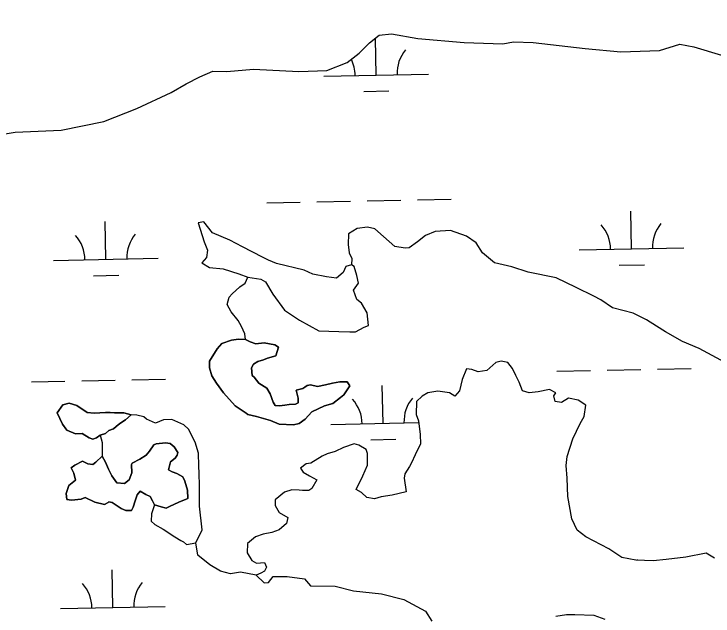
# Model space of a CAD drawing. Extents: x 3989314 to 4027622, y 243956 to 270014.
# Drawn here: x 4014829 to 4015496, y 266740 to 267315 of the extents above; entities that cross this region are included whole.
import ezdxf

# ---------------------------------------------------------------- set-up
doc = ezdxf.new("R2010")
doc.units = 0
for name, color, linetype in [('V-GRID-MAJR', 7, 'Continuous'), ('V-RIVR-EDGE', 7, 'Continuous'), ('V-TOPO-SHOR', 7, 'Continuous'), ('V-WETL-SWMP', 7, 'Continuous')]:
    doc.layers.add(name, color=color, linetype=linetype)

msp = doc.modelspace()

# ---------------------------------------------------------------- linework, layer by layer
at = {"layer": 'V-GRID-MAJR'}
msp.add_spline([(4014889.96, 249819.94), (4014768.37, 255876.52), (4014646.73, 261936.19), (4014525.08, 267995.84), (4014525.02, 267998.93)], degree=3, dxfattribs=at)
at = {"layer": 'V-RIVR-EDGE'}
msp.add_lwpolyline([(4014812.37, 267199.18), (4014830.08, 267201.96), (4014873.97, 267204.11), (4014914.8, 267212.22), (4014946.11, 267224.84), (4014979.09, 267240.08), (4014993.19, 267248.29), (4015006.18, 267254.93), (4015018.61, 267260.52), (4015031.97, 267260.19), (4015057.68, 267262.25), (4015100.94, 267260.14), (4015127.7, 267261.1), (4015147.12, 267268.65), (4015158.56, 267277.46), (4015168.43, 267287.39), (4015177.69, 267294.65), (4015189.48, 267295.97), (4015214.51, 267291.62), (4015258.8, 267287.89), (4015295.65, 267286.47), (4015305.85, 267288.36), (4015324.56, 267287.91), (4015374.14, 267281.9), (4015408.28, 267278.95), (4015445.2, 267280.19), (4015464.59, 267286.14), (4015477.9, 267283.68), (4015504.44, 267275.56)], dxfattribs=at)
at = {"layer": 'V-TOPO-SHOR'}
for points in [[(4015004.69, 267115.49), (4015010.39, 267097.47), (4015013.52, 267089.47), (4015012.58, 267082.33), (4015008.37, 267077.32), (4015015.68, 267072.8), (4015028.68, 267071.46), (4015043.65, 267066.76), (4015052.27, 267063.74), (4015064.49, 267061.66), (4015069.03, 267059.25), (4015076.16, 267047.32), (4015087.04, 267032.23), (4015101.63, 267022.42), (4015120.05, 267012.52), (4015138.95, 267011.81), (4015149.68, 267011.55), (4015155.04, 267011.42), (4015163.07, 267015.83), (4015167.46, 267017.52), (4015165.96, 267029.56), (4015160.81, 267038.64), (4015156.3, 267042.32), (4015153.19, 267051.09), (4015157.95, 267057.88), (4015156.33, 267065.07), (4015153.73, 267073.82), (4015151.22, 267075.42), (4015145.81, 267073.76), (4015143.11, 267067.95), (4015136.85, 267062.73), (4015127.17, 267063.98), (4015114.2, 267066.6), (4015105.85, 267070.38), (4015079.67, 267076.63), (4015071.83, 267079.88), (4015066.01, 267082.58), (4015047.09, 267092.75), (4015034.97, 267098.92), (4015018.52, 267105.96), (4015010.08, 267116.39), (4015004.69, 267115.49)], [(4015507.85, 266982.24), (4015483.12, 266995.61), (4015467.18, 267002.13), (4015450.79, 267011.47), (4015442.23, 267016.79), (4015432.66, 267022.9), (4015420.03, 267029.33), (4015400.22, 267034.41), (4015389.15, 267041.83), (4015382.59, 267045.57), (4015365.67, 267053.9), (4015346.46, 267063.05), (4015319.75, 267068.55), (4015304.28, 267073.53), (4015287.76, 267077.25), (4015276.23, 267086.98), (4015270.32, 267096.33), (4015261.02, 267102.94), (4015245.81, 267108.16), (4015230.96, 267107.24), (4015221.93, 267103.37), (4015214.12, 267097.42), (4015206.05, 267091.74), (4015202.46, 267091.31), (4015192.53, 267092.83), (4015181.77, 267102.55), (4015173.26, 267109.91), (4015166.39, 267111.35), (4015156.65, 267110.05), (4015148.35, 267105.14), (4015148.1, 267094.67), (4015148.94, 267086.98), (4015151.36, 267081.55), (4015151.22, 267075.42)], [(4015050.07, 267003.98), (4015049.43, 267009.36), (4015046.02, 267016.35), (4015042.84, 267022.3), (4015036.13, 267030.39), (4015032.47, 267037.63), (4015034.43, 267044.49), (4015037.06, 267047.75), (4015044.38, 267054.47), (4015049.57, 267057.93), (4015052.27, 267063.74)], [(4015098.24, 266955.79), (4015104.67, 266957.42), (4015106.48, 266958.4), (4015108.83, 266960.14), (4015111.91, 266960.83), (4015118.77, 266959.13), (4015126.22, 266960.74), (4015132.91, 266962.37), (4015139.84, 266963.73), (4015146.99, 266963.56), (4015149.46, 266959.93), (4015143.88, 266951.11), (4015140.75, 266948.63), (4015133.46, 266942.93), (4015125.22, 266940.57), (4015113.33, 266934.98), (4015107.03, 266927.97), (4015101.3, 266923.76), (4015095.65, 266922.62), (4015082.12, 266923.2), (4015073.77, 266926.73), (4015060.57, 266930.62), (4015052.18, 266932.36), (4015050.42, 266933.68), (4015040.11, 266940.83), (4015028.91, 266953.11), (4015022.22, 266962.22), (4015017.79, 266969.48), (4015015.68, 266976.95), (4015015.57, 266983.34), (4015022.76, 266995.18), (4015027.48, 267000.18), (4015036.51, 267003.54), (4015040.87, 267004.2), (4015043.43, 267004.39), (4015050.07, 267003.98), (4015054.36, 267001.83), (4015059.94, 266999.91), (4015067.89, 267001), (4015078.06, 266998.96), (4015081.33, 266996.84), (4015078.83, 266988.46), (4015070.86, 266986.35), (4015066.98, 266984.66), (4015061.83, 266982.99), (4015057.68, 266980.54), (4015055.55, 266977.01), (4015056.4, 266969.83), (4015058.15, 266968), (4015062.61, 266962.27), (4015070.16, 266957.49), (4015073.36, 266952.3), (4015076.49, 266944.3), (4015078.2, 266940.93), (4015082.54, 266940.57), (4015087.42, 266941.48), (4015091.52, 266941.89), (4015097.66, 266942.26), (4015100.25, 266943.73), (4015100.35, 266948.07), (4015098.24, 266955.79)], [(4015367.42, 266946.25), (4015358.26, 266948), (4015351.77, 266943.81), (4015345.66, 266944.73), (4015344.26, 266950.38), (4015346.12, 266953.15), (4015340.06, 266956.36), (4015329.27, 266954.07), (4015320.81, 266953.25), (4015314.47, 266955.19), (4015311.08, 266963.2), (4015308.17, 266969.65), (4015304.76, 266976.38), (4015300.55, 266982.11), (4015294.19, 266983.54), (4015289.05, 266982.13), (4015280.43, 266974.41), (4015272.21, 266973.08), (4015266.14, 266975.52), (4015261.04, 266976.16), (4015256.7, 266965.78), (4015254.15, 266955.11), (4015249.93, 266950.1), (4015244.64, 266953.29), (4015233.43, 266954.84), (4015223.93, 266953.02), (4015218.75, 266950.08), (4015213.26, 266944.85), (4015212.96, 266932.58), (4015215.11, 266926.39), (4015216.84, 266913.32), (4015217.14, 266904.36), (4015212.03, 266894.01), (4015208.27, 266886.43), (4015206.4, 266882.9), (4015202.14, 266875.84), (4015201.52, 266871.51), (4015203.25, 266858.43), (4015189.89, 266855.43), (4015179.37, 266853.9), (4015173.19, 266852), (4015165.81, 266853.2), (4015160.56, 266857.92), (4015155.51, 266860.86), (4015161.96, 266873.74), (4015166.3, 266884.11), (4015166.56, 266895.1), (4015165.12, 266898.97), (4015158.07, 266903.23), (4015153.75, 266904.36), (4015143.44, 266901.02), (4015135.42, 266897.13), (4015127.96, 266895.01), (4015123.05, 266892.57), (4015112.41, 266885.92), (4015107.79, 266885.27), (4015102.58, 266881.05), (4015105.04, 266877.41), (4015111.1, 266873.94), (4015118.16, 266870.19), (4015113.35, 266861.62), (4015110.5, 266859.9), (4015104.36, 266859.79), (4015101.05, 266860.12), (4015094.16, 266860.54), (4015087.2, 266858.16), (4015078.34, 266850.96), (4015078.21, 266845.59), (4015082.14, 266838.85), (4015090.2, 266834.06), (4015089.04, 266828.21), (4015081.99, 266822.24), (4015075.03, 266819.85), (4015066.81, 266818.26), (4015059.34, 266815.63), (4015051.77, 266809.16), (4015051.56, 266800.22), (4015055.98, 266792.96), (4015060.27, 266790.56), (4015068.21, 266791.13), (4015069.88, 266786.49), (4015068, 266782.7), (4015064.64, 266780.99), (4015059.99, 266779.06)], [(4014911.12, 266912.75), (4014907.74, 266910.27), (4014904.12, 266908.83), (4014900.58, 266910.19), (4014894.03, 266914.18), (4014887.64, 266914.08), (4014879.29, 266917.6), (4014875.07, 266923.07), (4014869.96, 266933.93), (4014875.52, 266941.72), (4014881.69, 266943.36), (4014888.8, 266941.15), (4014898.6, 266934.27), (4014905.48, 266933.59), (4014916.24, 266934.35), (4014920.59, 266934.5), (4014924.93, 266934.14), (4014931.06, 266933.99), (4014933.87, 266934.18), (4014940.73, 266932.23), (4014935.24, 266927.25), (4014929.79, 266923.8), (4014926.4, 266921.07), (4014923.79, 266918.83), (4014919.41, 266917.15), (4014916.27, 266914.41), (4014911.12, 266912.75)], [(4015497.73, 266795.37), (4015489.92, 266799.9), (4015470.41, 266796.28), (4015451.43, 266793.93), (4015439.13, 266792.69), (4015422.54, 266793.35), (4015409.31, 266795.96), (4015396.72, 266804.19), (4015374.76, 266815.45), (4015366.48, 266822.04), (4015361.37, 266832.65), (4015357.54, 266854.21), (4015356.94, 266871.61), (4015355.95, 266883.64), (4015356.92, 266892.31), (4015362.44, 266909.05), (4015365.94, 266916.38), (4015369.44, 266923.71), (4015373.44, 266930.51), (4015374.72, 266941.47), (4015367.42, 266946.25)], [(4015059.99, 266779.06), (4015045.24, 266781.97), (4015035.74, 266780.16), (4015026.08, 266782.69), (4015015.75, 266788.82), (4015004.47, 266798.03), (4015002.45, 266809.84), (4015008.63, 266822.22), (4015005.85, 266845.03), (4015006.07, 266864.71), (4015005.83, 266875.96), (4015005.5, 266883.38), (4015005.03, 266895.66), (4015001.95, 266905.96), (4014995.35, 266918.39), (4014991.11, 266922.58), (4014979.73, 266927.71), (4014971.79, 266927.39), (4014964.05, 266924.25), (4014955.45, 266928.04), (4014952.95, 266930.14), (4014946.09, 266931.84), (4014940.73, 266932.23)], [(4014911.12, 266912.75), (4014913, 266905.8), (4014913.19, 266892.5)], [(4014963.19, 266846.06), (4014961.24, 266849.94), (4014959.04, 266854.08), (4014954.74, 266855.97), (4014949.2, 266859.17), (4014946.56, 266855.66), (4014944.63, 266850.08), (4014942.7, 266843.99), (4014941.08, 266840.71), (4014935.72, 266840.84), (4014931.16, 266842.74), (4014922.61, 266848.31), (4014919.55, 266848.9), (4014918.77, 266848.4), (4014915.15, 266846.45), (4014906, 266848.71), (4014896.9, 266853.02), (4014893.03, 266851.58), (4014883.81, 266850.78), (4014879.48, 266851.14), (4014878.6, 266857.04), (4014881.33, 266864.64), (4014887.6, 266869.86), (4014885.96, 266876.29), (4014883.53, 266881.46), (4014886.92, 266884.19), (4014894.16, 266887.85), (4014899.47, 266885.42), (4014904.31, 266884.54), (4014906.92, 266886.78), (4014913.19, 266892.5), (4014916.38, 266887.06), (4014919.03, 266880.35), (4014922.46, 266873.88), (4014927.15, 266867.12), (4014934.29, 266866.43), (4014938.72, 266869.91), (4014941.44, 266876.74), (4014941.12, 266884.67), (4014941.66, 266885.94), (4014948.91, 266889.86), (4014955.14, 266893.54), (4014958.29, 266897.3), (4014962.28, 266903.59), (4014964.6, 266904.56), (4014973.57, 266905.36), (4014978.15, 266904.74), (4014981.66, 266901.59), (4014985.36, 266896.14), (4014984.79, 266893.59), (4014982.67, 266890.83), (4014978.25, 266887.36), (4014976.53, 266879.73), (4014979.8, 266877.61), (4014984.36, 266875.97), (4014990.17, 266873.02), (4014992.11, 266868.62), (4014994.46, 266860.13), (4014994.78, 266852.2), (4014993.23, 266851.47), (4014986.26, 266848.83), (4014977.47, 266844.69), (4014974.11, 266842.98), (4014969.54, 266844.12), (4014963.19, 266846.06)], [(4014963.19, 266846.06), (4014960.18, 266837.44), (4014960.01, 266830.54), (4014963.51, 266827.39), (4014971.33, 266822.86), (4014982.4, 266815.69), (4014988.2, 266812.23), (4014990.72, 266810.89), (4014993.72, 266808.26), (4015002.45, 266809.84)], [(4015059.99, 266779.06), (4015067.74, 266771.72), (4015071.83, 266771.88), (4015076.32, 266777.65), (4015089.86, 266777.57), (4015106.17, 266775.39), (4015111.89, 266768.87), (4015135.4, 266768.56), (4015153.18, 266764.04), (4015179.7, 266761.1), (4015201.04, 266755.73), (4015221.73, 266744.75), (4015227.89, 266735.15)], [(4015346.1, 266739.72), (4015356.36, 266741.26), (4015364.28, 266741.33), (4015382.67, 266740.63), (4015393.06, 266736.8)]]:
    msp.add_lwpolyline(points, dxfattribs=at)
at = {"layer": 'V-WETL-SWMP'}
for p, q in [((4015174.61, 267256.65), (4015173.91, 267291.69)), ((4015124.62, 267255.65), (4015224.6, 267257.64)), ((4015162.92, 267240.98), (4015186.91, 267241.46)), ((4015166.16, 267136.39), (4015198.15, 267137.02)), ((4015214.15, 267137.34), (4015246.14, 267137.98)), ((4015070.18, 267134.47), (4015102.17, 267135.11)), ((4015118.17, 267135.43), (4015150.16, 267136.07)), ((4015418.44, 267090.66), (4015417.72, 267126.65)), ((4014916.63, 267080.66), (4014915.91, 267116.65)), ((4015368.45, 267089.66), (4015468.43, 267091.66)), ((4014866.64, 267079.66), (4014966.62, 267081.66)), ((4015406.75, 267074.99), (4015430.74, 267075.47)), ((4014904.94, 267064.99), (4014928.93, 267065.47)), ((4015443.32, 266975.7), (4015475.32, 266976.34)), ((4015347.34, 266973.79), (4015379.34, 266974.43)), ((4015395.33, 266974.75), (4015427.33, 266975.38)), ((4014845.54, 266963.79), (4014877.53, 266964.43)), ((4014893.53, 266964.74), (4014925.52, 266965.38)), ((4014941.52, 266965.7), (4014973.51, 266966.34)), ((4015181.24, 266924.04), (4015180.52, 266960.03)), ((4015131.25, 266923.04), (4015215.33, 266924.72)), ((4015169.55, 266908.37), (4015193.54, 266908.85)), ((4015424.36, 266793.27), (4015424.35, 266794.04)), ((4014923.26, 266748.05), (4014922.54, 266784.04)), ((4014873.27, 266747.05), (4014973.25, 266749.05))]:
    msp.add_line(p, q, dxfattribs=at)
for points in [[(4014812.37, 267199.18), (4014830.08, 267201.96), (4014873.97, 267204.11), (4014914.8, 267212.22), (4014946.11, 267224.83), (4014979.09, 267240.08), (4014993.19, 267248.29), (4015006.18, 267254.93), (4015018.61, 267260.52), (4015031.97, 267260.19), (4015057.69, 267262.25), (4015100.94, 267260.14), (4015127.7, 267261.1), (4015147.12, 267268.65), (4015158.56, 267277.47), (4015168.43, 267287.39), (4015177.69, 267294.65), (4015189.48, 267295.97), (4015214.51, 267291.62), (4015258.79, 267287.89), (4015295.65, 267286.47), (4015305.85, 267288.36), (4015324.56, 267287.91), (4015374.14, 267281.9), (4015408.28, 267278.94), (4015445.2, 267280.19), (4015464.59, 267286.14), (4015477.9, 267283.68), (4015504.44, 267275.56)], [(4015351.77, 266943.81), (4015345.66, 266944.73), (4015344.26, 266950.38), (4015346.12, 266953.15), (4015340.06, 266956.36), (4015329.27, 266954.07), (4015320.81, 266953.25), (4015314.47, 266955.19), (4015311.08, 266963.2), (4015308.17, 266969.66), (4015304.76, 266976.38), (4015300.55, 266982.11), (4015294.19, 266983.54), (4015289.05, 266982.13), (4015280.43, 266974.41), (4015272.21, 266973.08), (4015266.14, 266975.52), (4015261.04, 266976.16), (4015256.7, 266965.78), (4015254.15, 266955.11), (4015249.94, 266950.1), (4015244.64, 266953.29), (4015233.43, 266954.84), (4015223.93, 266953.02), (4015218.75, 266950.08), (4015213.26, 266944.84), (4015212.96, 266932.58), (4015215.11, 266926.4), (4015216.84, 266913.32), (4015217.14, 266904.36), (4015212.03, 266894.01), (4015208.27, 266886.43), (4015206.4, 266882.9), (4015202.14, 266875.84), (4015201.52, 266871.51), (4015203.25, 266858.43), (4015189.89, 266855.43), (4015179.37, 266853.89), (4015173.19, 266852), (4015165.81, 266853.2), (4015160.56, 266857.93), (4015155.51, 266860.86), (4015161.96, 266873.74), (4015166.3, 266884.11), (4015166.56, 266895.1), (4015165.12, 266898.97), (4015158.07, 266903.23), (4015153.75, 266904.35), (4015143.44, 266901.02), (4015135.43, 266897.13), (4015127.96, 266895.01), (4015123.05, 266892.57), (4015112.41, 266885.92), (4015107.79, 266885.27), (4015102.58, 266881.05), (4015105.04, 266877.41), (4015111.1, 266873.94), (4015118.16, 266870.19), (4015113.35, 266861.62), (4015110.5, 266859.9), (4015104.37, 266859.79), (4015101.05, 266860.12), (4015094.16, 266860.54), (4015087.2, 266858.16), (4015078.34, 266850.96), (4015078.21, 266845.59), (4015082.14, 266838.85), (4015090.2, 266834.06), (4015089.04, 266828.21), (4015081.99, 266822.24), (4015075.03, 266819.85), (4015066.81, 266818.26), (4015059.34, 266815.63), (4015051.77, 266809.16), (4015051.56, 266800.22), (4015055.98, 266792.96), (4015060.27, 266790.56), (4015068.21, 266791.13), (4015069.88, 266786.49), (4015068, 266782.7), (4015064.64, 266780.99), (4015059.99, 266779.06), (4015067.74, 266771.72), (4015071.83, 266771.87)], [(4015497.73, 266795.37), (4015489.92, 266799.9), (4015470.41, 266796.28), (4015451.43, 266793.93), (4015439.13, 266792.69), (4015422.54, 266793.35), (4015409.31, 266795.96), (4015396.72, 266804.19), (4015374.76, 266815.45), (4015366.48, 266822.04), (4015361.37, 266832.65), (4015357.54, 266854.21), (4015356.94, 266871.61), (4015355.95, 266883.64), (4015356.92, 266892.31), (4015362.44, 266909.05), (4015365.94, 266916.38), (4015369.44, 266923.71), (4015373.44, 266930.51), (4015374.72, 266941.47), (4015367.42, 266946.25), (4015358.26, 266948), (4015351.77, 266943.81)], [(4015071.83, 266771.87), (4015076.32, 266777.65), (4015089.86, 266777.58), (4015106.17, 266775.39), (4015111.89, 266768.87), (4015135.4, 266768.56), (4015153.18, 266764.04), (4015179.7, 266761.1), (4015201.04, 266755.73), (4015221.73, 266744.75), (4015227.89, 266735.15)], [(4015346.1, 266739.72), (4015356.36, 266741.26), (4015364.28, 266741.32), (4015382.67, 266740.63), (4015393.06, 266736.8)]]:
    msp.add_lwpolyline(points, dxfattribs=at)
for points in [[(4015012.58, 267082.33), (4015008.38, 267077.32), (4015015.68, 267072.8), (4015028.68, 267071.46), (4015043.65, 267066.76), (4015052.27, 267063.74), (4015064.49, 267061.66), (4015069.03, 267059.25), (4015076.16, 267047.32), (4015087.04, 267032.23), (4015101.63, 267022.42), (4015120.05, 267012.52), (4015138.95, 267011.81), (4015149.68, 267011.55), (4015155.04, 267011.42), (4015163.07, 267015.83), (4015167.46, 267017.52), (4015165.96, 267029.57), (4015160.81, 267038.64), (4015156.3, 267042.32), (4015153.19, 267051.09), (4015157.95, 267057.88), (4015156.33, 267065.07), (4015153.73, 267073.82), (4015151.22, 267075.42), (4015145.81, 267073.76), (4015143.11, 267067.95), (4015136.85, 267062.73), (4015127.17, 267063.98), (4015114.2, 267066.6), (4015105.85, 267070.38), (4015079.67, 267076.63), (4015071.83, 267079.88), (4015066.01, 267082.58), (4015047.09, 267092.75), (4015034.97, 267098.92), (4015018.52, 267105.96), (4015010.08, 267116.39), (4015004.69, 267115.49), (4015010.39, 267097.47), (4015013.52, 267089.47)], [(4015097.66, 266942.26), (4015091.52, 266941.89), (4015087.42, 266941.48), (4015082.54, 266940.58), (4015078.2, 266940.93), (4015076.49, 266944.3), (4015073.36, 266952.3), (4015070.16, 266957.49), (4015062.61, 266962.27), (4015058.15, 266968), (4015056.4, 266969.83), (4015055.55, 266977.01), (4015057.68, 266980.54), (4015061.83, 266982.99), (4015066.98, 266984.66), (4015070.86, 266986.35), (4015078.83, 266988.46), (4015081.33, 266996.84), (4015078.06, 266998.96), (4015067.89, 267001), (4015059.94, 266999.91), (4015054.36, 267001.83), (4015050.07, 267003.98), (4015043.43, 267004.4), (4015040.87, 267004.2), (4015036.51, 267003.54), (4015027.48, 267000.18), (4015022.76, 266995.18), (4015015.57, 266983.34), (4015015.68, 266976.95), (4015017.8, 266969.48), (4015022.22, 266962.22), (4015028.91, 266953.11), (4015040.11, 266940.83), (4015050.42, 266933.68), (4015052.18, 266932.36), (4015060.57, 266930.62), (4015073.77, 266926.73), (4015082.12, 266923.2), (4015095.65, 266922.62), (4015101.3, 266923.76), (4015107.03, 266927.97), (4015113.33, 266934.98), (4015125.22, 266940.57), (4015133.46, 266942.93), (4015140.75, 266948.63), (4015143.88, 266951.11), (4015149.46, 266959.92), (4015146.99, 266963.56), (4015139.84, 266963.73), (4015132.91, 266962.37), (4015126.22, 266960.74), (4015118.77, 266959.13), (4015111.91, 266960.83), (4015108.82, 266960.14), (4015106.48, 266958.4), (4015104.67, 266957.42), (4015098.24, 266955.79), (4015100.35, 266948.07), (4015100.25, 266943.73)], [(4014911.12, 266912.75), (4014916.27, 266914.41), (4014919.41, 266917.15), (4014923.79, 266918.83), (4014926.4, 266921.07), (4014929.79, 266923.8), (4014935.24, 266927.25), (4014940.73, 266932.23), (4014933.87, 266934.18), (4014931.06, 266933.99), (4014924.93, 266934.14), (4014920.59, 266934.5), (4014916.24, 266934.35), (4014905.49, 266933.59), (4014898.6, 266934.26), (4014888.8, 266941.15), (4014881.69, 266943.36), (4014875.52, 266941.72), (4014869.96, 266933.93), (4014875.07, 266923.07), (4014879.28, 266917.6), (4014887.64, 266914.08), (4014894.03, 266914.18), (4014900.58, 266910.19), (4014904.12, 266908.83), (4014907.74, 266910.27)], [(4014974.11, 266842.98), (4014977.48, 266844.69), (4014986.27, 266848.83), (4014993.23, 266851.47), (4014994.78, 266852.2), (4014994.46, 266860.13), (4014992.11, 266868.62), (4014990.17, 266873.02), (4014984.36, 266875.97), (4014979.8, 266877.61), (4014976.53, 266879.73), (4014978.25, 266887.36), (4014982.68, 266890.83), (4014984.79, 266893.59), (4014985.36, 266896.14), (4014981.66, 266901.59), (4014978.15, 266904.74), (4014973.57, 266905.37), (4014964.6, 266904.56), (4014962.28, 266903.59), (4014958.29, 266897.3), (4014955.13, 266893.54), (4014948.91, 266889.86), (4014941.66, 266885.94), (4014941.12, 266884.67), (4014941.44, 266876.74), (4014938.72, 266869.91), (4014934.29, 266866.43), (4014927.15, 266867.12), (4014922.45, 266873.88), (4014919.03, 266880.35), (4014916.38, 266887.06), (4014913.19, 266892.5), (4014906.92, 266886.78), (4014904.31, 266884.54), (4014899.47, 266885.42), (4014894.16, 266887.85), (4014886.92, 266884.19), (4014883.53, 266881.46), (4014885.96, 266876.29), (4014887.6, 266869.86), (4014881.33, 266864.64), (4014878.6, 266857.04), (4014879.48, 266851.14), (4014883.81, 266850.78), (4014893.03, 266851.58), (4014896.9, 266853.02), (4014906, 266848.71), (4014915.15, 266846.45), (4014918.77, 266848.4), (4014919.55, 266848.9), (4014922.61, 266848.31), (4014931.16, 266842.74), (4014935.72, 266840.84), (4014941.08, 266840.71), (4014942.7, 266843.99), (4014944.63, 266850.08), (4014946.56, 266855.66), (4014949.2, 266859.17), (4014954.74, 266855.97), (4014959.04, 266854.08), (4014961.24, 266849.94), (4014963.19, 266846.06), (4014969.54, 266844.12)]]:
    msp.add_lwpolyline(points, close=True, dxfattribs=at)
for centre, start, end in [((4015229.83, 267258.22), 140.36987, 181.91353), ((4015119.37, 267256.02), 0.36988, 26.26185), ((4015363.2, 267090.03), 0.36988, 41.91354), ((4015473.66, 267092.24), 140.36987, 181.91353), ((4014861.39, 267080.03), 0.36988, 41.91354), ((4014971.85, 267082.24), 140.36987, 181.91353), ((4015126, 266923.41), 0.36988, 41.91354), ((4015236.46, 266925.61), 140.36987, 181.91353), ((4014868.02, 266747.43), 0.36988, 41.91354), ((4014978.48, 266749.63), 140.36987, 181.91353)]:
    msp.add_arc(centre, 35.25, start, end, dxfattribs=at)

doc.saveas('drawing.dxf')
